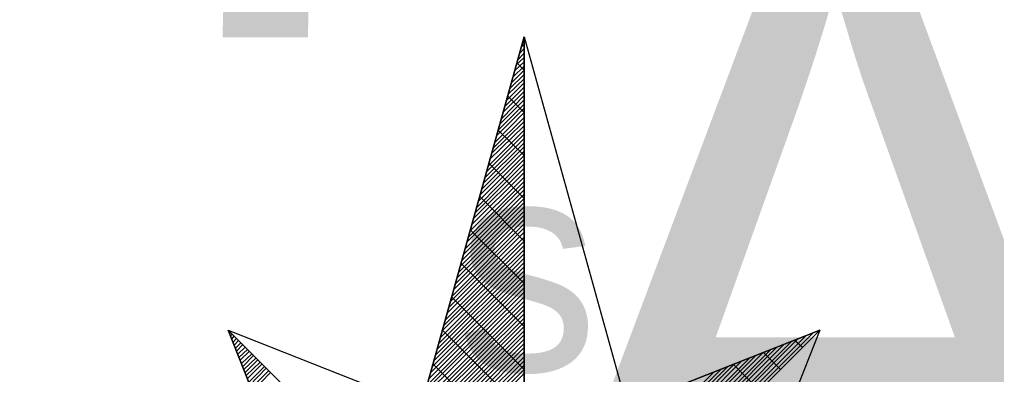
# Model space of a CAD drawing. Extents: x -729889 to -691139, y -995431 to -974354.
# Drawn here: x -725507.231 to -725504.421, y -978386.567 to -978385.545 of the extents above; entities that cross this region are included whole.
import ezdxf

# ---------------------------------------------------------------- set-up
doc = ezdxf.new("R2010")
doc.units = 0
doc.layers.add('Atributy', color=7, linetype='Continuous')
doc.layers.add('Světelný bod se zemním svítidlem', color=7, linetype='Continuous')

# ---------------------------------------------------------------- blocks, each defined once
blk = doc.blocks.new('Světlo')
at = {"layer": 'Světelný bod se zemním svítidlem'}
for p, q in [((-0.3687, 0.3687), (0, 1.6939)), ((0, 1.6939), (-0.3687, 0.3687)), ((-0.2957, 0.6313), (0, 1.6939)), ((-0.0035, 1.6817), (0, 1.6852)), ((0, 1.6939), (0.3687, 0.3687)), ((0, 0), (0, 1.6939)), ((0, 1.6939), (0.2957, 0.6313)), ((0, 1.6939), (0, -1.3043)), ((-0.0122, 1.647), (0, 1.6609)), ((-0.0087, 1.6643), (0, 1.673)), ((-0.0226, 1.6139), (0, 1.6348)), ((-0.0174, 1.6296), (0, 1.647)), ((-0.0313, 1.5791), (0, 1.6104)), ((-0.0278, 1.5965), (0, 1.6226)), ((0, 1.5983), (-0.0209, 1.6191)), ((-0.047, 1.5287), (0, 1.5739)), ((-0.0417, 1.5443), (0, 1.5861)), ((-0.0365, 1.5617), (0, 1.5983)), ((-0.0557, 1.4939), (0, 1.5496)), ((-0.0504, 1.5113), (0, 1.5617)), ((-0.0643, 1.4591), (0, 1.5252)), ((-0.0609, 1.4765), (0, 1.5374)), ((0, 1.4765), (-0.047, 1.5235)), ((-0.08, 1.4087), (0, 1.4887)), ((-0.0748, 1.4261), (0, 1.5009)), ((-0.0696, 1.4435), (0, 1.513)), ((-0.0887, 1.3739), (0, 1.4626)), ((-0.0835, 1.3913), (0, 1.4765)), ((-0.0991, 1.3409), (0, 1.4383)), ((-0.0939, 1.3583), (0, 1.4504)), ((-0.1078, 1.3061), (0, 1.4139)), ((-0.1026, 1.3235), (0, 1.4261)), ((0, 1.353), (-0.0748, 1.4261)), ((-0.1217, 1.2557), (0, 1.3774)), ((-0.1165, 1.273), (0, 1.3896)), ((-0.113, 1.2887), (0, 1.4017)), ((-0.1322, 1.2209), (0, 1.353)), ((-0.127, 1.2383), (0, 1.3652)), ((-0.1409, 1.1878), (0, 1.3287)), ((-0.1357, 1.2035), (0, 1.3409)), ((0, 1.2296), (-0.1009, 1.3304)), ((-0.1513, 1.153), (0, 1.3043)), ((-0.1461, 1.1704), (0, 1.3165)), ((-0.1652, 1.1026), (0, 1.2661)), ((-0.16, 1.1183), (0, 1.2783)), ((-0.1548, 1.1357), (0, 1.2904)), ((-0.1739, 1.0678), (0, 1.2417)), ((-0.1687, 1.0852), (0, 1.2539)), ((-0.1843, 1.033), (0, 1.2174)), ((-0.1791, 1.0504), (0, 1.2296)), ((0, 1.1061), (-0.127, 1.2348)), ((-0.1983, 0.9826), (0, 1.1809)), ((-0.193, 1), (0, 1.193)), ((-0.1878, 1.0174), (0, 1.2052)), ((-0.207, 0.9478), (0, 1.1565)), ((-0.2035, 0.9652), (0, 1.1687)), ((-0.2174, 0.9148), (0, 1.1322)), ((-0.2122, 0.9322), (0, 1.1443)), ((0, 0.9843), (-0.1548, 1.1391)), ((-0.2261, 0.88), (0, 1.1061)), ((-0.2226, 0.8974), (0, 1.1183)), ((-0.24, 0.8296), (0, 1.0696)), ((-0.2365, 0.847), (0, 1.0817)), ((-0.2313, 0.8626), (0, 1.0939)), ((-0.2504, 0.7948), (0, 1.0452)), ((-0.2452, 0.8122), (0, 1.0574)), ((0, 0.8609), (-0.1809, 1.0417)), ((0, 1.0522), (0, 1.0504)), ((-0.2591, 0.7617), (0, 1.0209)), ((-0.2557, 0.7774), (0, 1.033)), ((-0.2748, 0.7096), (0, 0.9843)), ((-0.2696, 0.727), (0, 0.9965)), ((-0.2643, 0.7443), (0, 1.0087)), ((-0.2835, 0.6765), (0, 0.96)), ((-0.2783, 0.6922), (0, 0.9722)), ((-0.2922, 0.6417), (0, 0.9339)), ((-0.2887, 0.6591), (0, 0.9461)), ((0, 0.7374), (-0.2087, 0.9461)), ((-0.3026, 0.607), (0, 0.9096)), ((-0.2974, 0.6243), (0, 0.9217)), ((-0.3165, 0.5565), (0, 0.873)), ((-0.3113, 0.5739), (0, 0.8852)), ((-0.3078, 0.5913), (0, 0.8974)), ((-0.3687, 0.3687), (-0.8504, 0.8504)), ((-0.8504, 0.8504), (-0.6209, 0.2696)), ((-0.6209, 0.2696), (-0.8504, 0.8504)), ((-0.8504, 0.8504), (-0.2957, 0.6313)), ((-0.3687, 0.3687), (-0.8504, 0.8504)), ((-0.847, 0.8435), (-0.8452, 0.8452)), ((-0.327, 0.5217), (0, 0.8487)), ((-0.3217, 0.5391), (0, 0.8609)), ((0, 0.6157), (-0.2348, 0.8504)), ((0.8504, 0.8504), (0.2957, 0.6313)), ((0.2957, 0.6313), (0.8504, 0.8504)), ((0.3687, 0.3687), (0.8504, 0.8504)), ((0.8504, 0.8504), (0.3687, 0.3687)), ((0.8504, 0.8504), (0.6209, 0.2696)), ((-0.8435, 0.8348), (-0.8383, 0.8383)), ((-0.84, 0.8243), (-0.833, 0.833)), ((-0.8365, 0.8157), (-0.8261, 0.8261)), ((-0.833, 0.807), (-0.8209, 0.8209)), ((-0.3357, 0.4887), (0, 0.8243)), ((-0.3304, 0.5061), (0, 0.8365)), ((0.3583, 0.407), (0.7687, 0.8174)), ((0.3617, 0.3983), (0.7878, 0.8261)), ((0.3635, 0.3878), (0.8087, 0.833)), ((0.367, 0.3791), (0.8296, 0.8417)), ((0.8, 0.8), (0.7774, 0.8209)), ((-0.8296, 0.7983), (-0.8139, 0.8139)), ((-0.8261, 0.7896), (-0.8087, 0.8087)), ((-0.8226, 0.7809), (-0.8017, 0.8017)), ((-0.8191, 0.7722), (-0.7948, 0.7948)), ((-0.8157, 0.7635), (-0.7896, 0.7896)), ((-0.3496, 0.4365), (0, 0.7878)), ((-0.3443, 0.4539), (0, 0.8)), ((-0.3409, 0.4713), (0, 0.8122)), ((0.3496, 0.4365), (0.7078, 0.793)), ((0.353, 0.4261), (0.727, 0.8017)), ((0.3548, 0.4174), (0.7478, 0.8104)), ((-0.8122, 0.7548), (-0.7826, 0.7826)), ((-0.8087, 0.7461), (-0.7774, 0.7774)), ((-0.8052, 0.7374), (-0.7704, 0.7704)), ((-0.8017, 0.7287), (-0.7652, 0.7652)), ((-0.7983, 0.72), (-0.7583, 0.7583)), ((-0.36, 0.4035), (0, 0.7617)), ((-0.3548, 0.4209), (0, 0.7739)), ((0.3391, 0.4748), (0.6261, 0.7617)), ((0.3426, 0.4643), (0.647, 0.7687)), ((0.3443, 0.4557), (0.6661, 0.7774)), ((0.3478, 0.4452), (0.687, 0.7861)), ((0.7374, 0.7374), (0.6887, 0.7861)), ((-0.7948, 0.7113), (-0.753, 0.753)), ((-0.7913, 0.7009), (-0.7461, 0.7461)), ((-0.7878, 0.6922), (-0.7409, 0.7409)), ((-0.7843, 0.6835), (-0.7339, 0.7339)), ((-0.3687, 0.3687), (0, 0.7374)), ((-0.3635, 0.3861), (0, 0.7496)), ((0, 0.4922), (-0.2626, 0.753)), ((0.3322, 0.5043), (0.5652, 0.7374)), ((0.3339, 0.4939), (0.5861, 0.7461)), ((0.3374, 0.4852), (0.6052, 0.753)), ((0.6765, 0.6765), (0.6017, 0.7513)), ((-0.7809, 0.6748), (-0.7287, 0.7287)), ((-0.3635, 0.3635), (0, 0.7252)), ((0.3287, 0.513), (0.5443, 0.7287))]:
    blk.add_line(p, q, dxfattribs=at)
blk.add_text('s', height=0.6087, dxfattribs=at).set_placement((-0.1939, 0.7324))

msp = doc.modelspace()

# ---------------------------------------------------------------- block references
at = {"layer": 'Světelný bod se zemním svítidlem', "xscale": 1.0005800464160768, "yscale": 1.0005800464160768}
msp.add_blockref('Světlo', (-725505.78, -978387.29), dxfattribs=at)

# ---------------------------------------------------------------- texts
at = {"layer": 'Atributy'}
for s, p in [('A-0207', (-725514.26, -978385.5965)), ('A-0206', (-725505.78, -978387.2565))]:
    msp.add_text(s, height=2, dxfattribs=at).set_placement(p)

doc.saveas('drawing.dxf')
